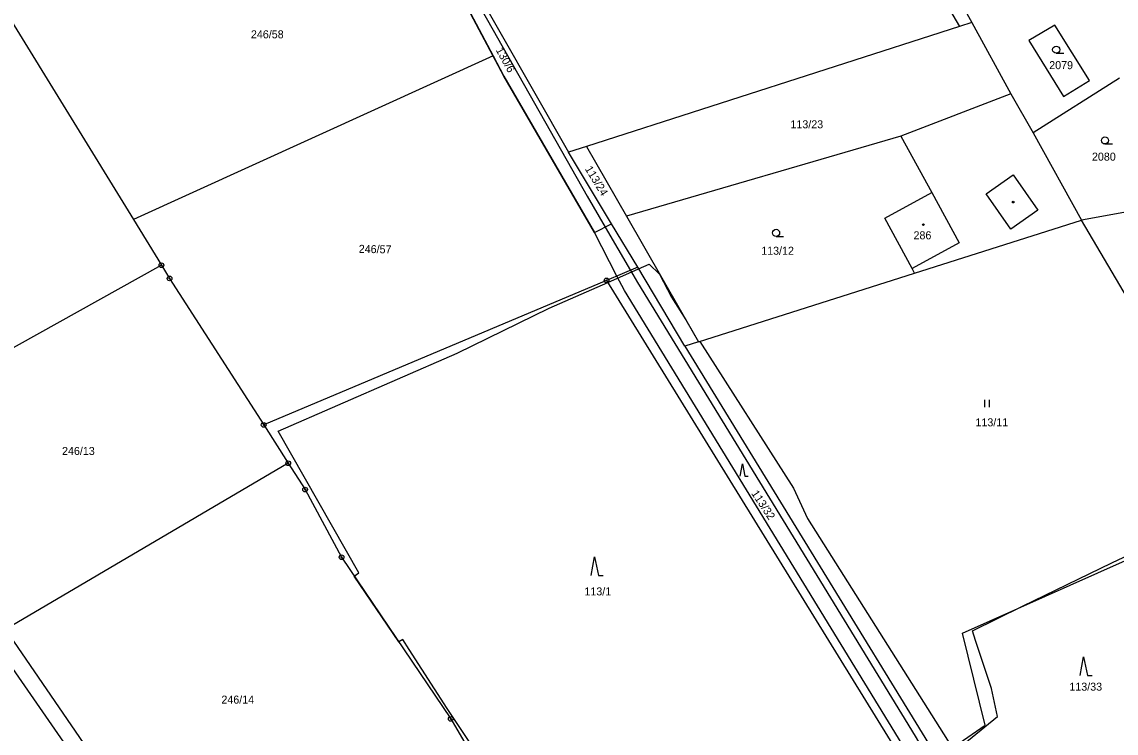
# Model space of a CAD drawing. Extents: x -445050 to -440454, y -1134563 to -1129741.
# Drawn here: x -441582.9 to -441350.5, y -1130898.9 to -1130747.9 of the extents above; entities that cross this region are included whole.
import ezdxf

# ---------------------------------------------------------------- set-up
doc = ezdxf.new("R2010")
doc.units = 0
for name, color, linetype in [('Vrstva 1', 7, 'Continuous'), ('Vrstva 18', 7, 'Continuous'), ('Vrstva 19', 7, 'Continuous'), ('Vrstva 24', 7, 'Continuous'), ('Vrstva 25', 7, 'Continuous'), ('Vrstva 3', 7, 'Continuous'), ('Vrstva 30', 7, 'Continuous'), ('Vrstva 37', 7, 'Continuous'), ('Vrstva 4', 7, 'Continuous'), ('Vrstva 52', 7, 'Continuous'), ('Vrstva 6', 7, 'Continuous')]:
    doc.layers.add(name, color=color, linetype=linetype)

msp = doc.modelspace()

# ---------------------------------------------------------------- linework, layer by layer
at = {"layer": 'Vrstva 1'}
for p, q in [((-441506.89, -1130709.83), (-441482.81, -1130755.05)), ((-441586.29, -1130745.84), (-441559.26, -1130789.8)), ((-441482.81, -1130755.05), (-441559.26, -1130789.8)), ((-441482.81, -1130755.05), (-441480.52, -1130759.35)), ((-441559.26, -1130789.8), (-441553.29, -1130799.52))]:
    msp.add_line(p, q, dxfattribs=at)
for points in [[(-441390.56, -1130730.95), (-441381.1, -1130747.99)], [(-441488.56, -1130737.34), (-441466.79, -1130775.5)], [(-441383.77, -1130748.85), (-441462.98, -1130774.28)], [(-441381.1, -1130747.99), (-441383.77, -1130748.85)], [(-441381.1, -1130747.99), (-441372.85, -1130763.13)], [(-441363.49, -1130748.57), (-441369.02, -1130751.79)], [(-441356.15, -1130760.29), (-441363.49, -1130748.57)], [(-441369.02, -1130751.79), (-441361.65, -1130763.67)], [(-441480.52, -1130759.35), (-441461.31, -1130792.6)], [(-441349.77, -1130759.8), (-441368.1, -1130771.39)], [(-441361.65, -1130763.67), (-441356.15, -1130760.29)], [(-441372.85, -1130763.13), (-441396.2, -1130772.11)], [(-441372.85, -1130763.13), (-441368.1, -1130771.39)], [(-441396.2, -1130772.11), (-441454.51, -1130789.08)], [(-441396.2, -1130772.11), (-441389.65, -1130784.1)], [(-441368.1, -1130771.39), (-441357.81, -1130789.93)], [(-441462.98, -1130774.28), (-441466.79, -1130775.5)], [(-441462.98, -1130774.28), (-441454.51, -1130789.08)], [(-441457.66, -1130790.71), (-441466.79, -1130775.5)], [(-441399.6, -1130789.53), (-441389.65, -1130784.1)], [(-441333.58, -1130785.56), (-441357.81, -1130789.93)], [(-441454.51, -1130789.08), (-441439.2, -1130815.79)], [(-441461.31, -1130792.6), (-441457.66, -1130790.71)], [(-441452.11, -1130799.96), (-441457.66, -1130790.71)], [(-441393.77, -1130800.19), (-441399.6, -1130789.53)], [(-441393.27, -1130801.2), (-441357.81, -1130789.93)], [(-441327.57, -1130841.21), (-441357.81, -1130789.93)], [(-441553.29, -1130799.52), (-441614.43, -1130833.54)], [(-441553.29, -1130799.52), (-441551.56, -1130802.33)], [(-441452.11, -1130799.96), (-441458.73, -1130802.75)], [(-441442.06, -1130816.7), (-441452.11, -1130799.96)], [(-441393.27, -1130801.2), (-441393.77, -1130800.19)], [(-441551.56, -1130802.33), (-441531.57, -1130833.45)], [(-441458.73, -1130802.75), (-441531.57, -1130833.45)], [(-441439.2, -1130815.79), (-441393.27, -1130801.2)], [(-441439.2, -1130815.79), (-441442.06, -1130816.7)], [(-441442.06, -1130816.7), (-441388.39, -1130904.18)], [(-441531.57, -1130833.45), (-441526.35, -1130841.59)], [(-441526.35, -1130841.59), (-441586.45, -1130876.87)], [(-441526.35, -1130841.59), (-441522.78, -1130847.16)], [(-441522.78, -1130847.16), (-441515.01, -1130861.53)], [(-441383.11, -1130877.64), (-441342.58, -1130859.64)], [(-441515.01, -1130861.53), (-441491.82, -1130895.88)], [(-441546.37, -1130940.81), (-441597.18, -1130867.45)], [(-441586.45, -1130876.87), (-441543.75, -1130939.18)], [(-441378.29, -1130897.19), (-441383.11, -1130877.64)], [(-441491.82, -1130895.88), (-441487.06, -1130904.02)], [(-441388.39, -1130904.18), (-441378.29, -1130897.19)]]:
    msp.add_lwpolyline(points, dxfattribs=at)
at = {"layer": 'Vrstva 24'}
for centre, radius in [((-441553.29, -1130799.52), 0.5), ((-441553.29, -1130799.52), 0.1), ((-441551.56, -1130802.33), 0.5), ((-441551.56, -1130802.33), 0.1), ((-441458.73, -1130802.75), 0.5), ((-441458.73, -1130802.75), 0.1), ((-441531.57, -1130833.45), 0.5), ((-441531.57, -1130833.45), 0.1), ((-441526.35, -1130841.59), 0.5), ((-441526.35, -1130841.59), 0.1), ((-441522.78, -1130847.16), 0.5), ((-441522.78, -1130847.16), 0.1), ((-441515.01, -1130861.53), 0.5), ((-441515.01, -1130861.53), 0.1), ((-441491.82, -1130895.88), 0.5), ((-441491.82, -1130895.88), 0.1)]:
    msp.add_circle(centre, radius, dxfattribs=at)
at = {"layer": 'Vrstva 25'}
for p, q in [((-441363.2, -1130754.51), (-441361.6, -1130754.51)), ((-441352.84, -1130773.78), (-441351.24, -1130773.78)), ((-441422.7, -1130793.4), (-441421.1, -1130793.4)), ((-441378.38, -1130829.64), (-441378.38, -1130828.14)), ((-441377.38, -1130829.64), (-441377.38, -1130828.14))]:
    msp.add_line(p, q, dxfattribs=at)
for points in [[(-441430.33, -1130844.35), (-441429.86, -1130841.67), (-441429.32, -1130844.35), (-441428.65, -1130844.35)], [(-441461.97, -1130865.43), (-441461.27, -1130861.43), (-441460.47, -1130865.43), (-441459.47, -1130865.43)], [(-441358.08, -1130886.66), (-441357.38, -1130882.66), (-441356.58, -1130886.66), (-441355.58, -1130886.66)]]:
    msp.add_lwpolyline(points, dxfattribs=at)
for centre, radius in [((-441363.2, -1130753.76), 0.75), ((-441352.84, -1130773.03), 0.75), ((-441372.33, -1130786.13), 0.175), ((-441391.42, -1130790.9), 0.175), ((-441422.7, -1130792.65), 0.75)]:
    msp.add_circle(centre, radius, dxfattribs=at)
at = {"layer": 'Vrstva 3'}
for points in [[(-441399.6, -1130789.53), (-441389.65, -1130784.1)], [(-441389.65, -1130784.1), (-441383.83, -1130794.75)], [(-441393.77, -1130800.19), (-441399.6, -1130789.53)], [(-441383.83, -1130794.75), (-441393.77, -1130800.19)]]:
    msp.add_lwpolyline(points, dxfattribs=at)
at = {"layer": 'Vrstva 30'}
msp.add_lwpolyline([(-441505.05, -1130708.99), (-441489.75, -1130737.33), (-441462.85, -1130784.83), (-441459.02, -1130791.41), (-441453.66, -1130800.62), (-441452.16, -1130803.2), (-441393.17, -1130899.54), (-441389.84, -1130905.2), (-441392.49, -1130907.07), (-441395.95, -1130901.2), (-441454.94, -1130804.86), (-441456.52, -1130801.82), (-441461.31, -1130792.6), (-441480.52, -1130759.35), (-441506.89, -1130709.83), (-441505.05, -1130708.99)], dxfattribs=at)
at = {"layer": 'Vrstva 37'}
msp.add_circle((-441391.42, -1130790.9), 0.175, dxfattribs=at)
at = {"layer": 'Vrstva 4'}
for points in [[(-441378.09, -1130784.34), (-441372.34, -1130780.35)], [(-441372.34, -1130780.35), (-441367.12, -1130787.86)], [(-441389.65, -1130784.1), (-441383.83, -1130794.75)], [(-441372.87, -1130791.86), (-441378.09, -1130784.34)], [(-441367.12, -1130787.86), (-441372.87, -1130791.86)], [(-441383.83, -1130794.75), (-441393.77, -1130800.19)]]:
    msp.add_lwpolyline(points, dxfattribs=at)
at = {"layer": 'Vrstva 52'}
for points in [[(-441485.78, -1130903.87), (-441492.57, -1130893.67), (-441500.66, -1130881.13), (-441502.02, -1130879.01), (-441502.87, -1130879.52), (-441512.32, -1130865.52), (-441511.33, -1130864.84), (-441528.48, -1130834.78), (-441490.45, -1130818.2), (-441470.9, -1130808.63), (-441458.47, -1130803.17), (-441451.92, -1130800.28), (-441449.64, -1130799.28), (-441447.51, -1130801.4), (-441444.96, -1130806.29), (-441441.89, -1130811.09), (-441439.2, -1130815.79), (-441438.94, -1130815.71), (-441419.02, -1130846.9), (-441416.05, -1130853.28), (-441385.43, -1130901.75)], [(-441383.73, -1130901.96), (-441375.65, -1130895.37), (-441376.93, -1130889.42), (-441380.33, -1130879.21), (-441381.01, -1130877.16), (-441370.33, -1130871.96), (-441351.36, -1130862.74), (-441341.15, -1130857.88)]]:
    msp.add_lwpolyline(points, dxfattribs=at)
at = {"layer": 'Vrstva 6'}
for points in [[(-441407.97, -1130707.56), (-441383.77, -1130748.85)], [(-441458.73, -1130802.75), (-441393.79, -1130907.99)]]:
    msp.add_lwpolyline(points, dxfattribs=at)

# ---------------------------------------------------------------- texts
at = {"layer": 'Vrstva 18'}
for s, p in [('246/58', (-441534.28, -1130751.34)), ('2079', (-441364.68, -1130757.89)), ('113/23', (-441419.66, -1130770.45)), ('2080', (-441355.6, -1130777.32)), ('113/12', (-441425.87, -1130797.3)), ('113/11', (-441380.35, -1130833.74)), ('246/13', (-441574.41, -1130839.82)), ('113/1', (-441463.43, -1130869.64)), ('113/33', (-441360.4, -1130889.87)), ('246/14', (-441540.55, -1130892.62))]:
    msp.add_text(s, height=1.7, dxfattribs=at).set_placement(p)
for s, rotation, p in [('130/6', 298.8999, (-441482.32, -1130753.82)), ('113/24', 301.4748, (-441463.39, -1130779.07)), ('246/57', 358.8336, (-441511.38, -1130796.89)), ('113/32', 303.5956, (-441428.05, -1130847.98))]:
    msp.add_text(s, height=1.7, rotation=rotation, dxfattribs=at).set_placement(p)
at = {"layer": 'Vrstva 19'}
msp.add_text('286', height=1.7, dxfattribs=at).set_placement((-441393.51, -1130794.02))

doc.saveas('drawing.dxf')
